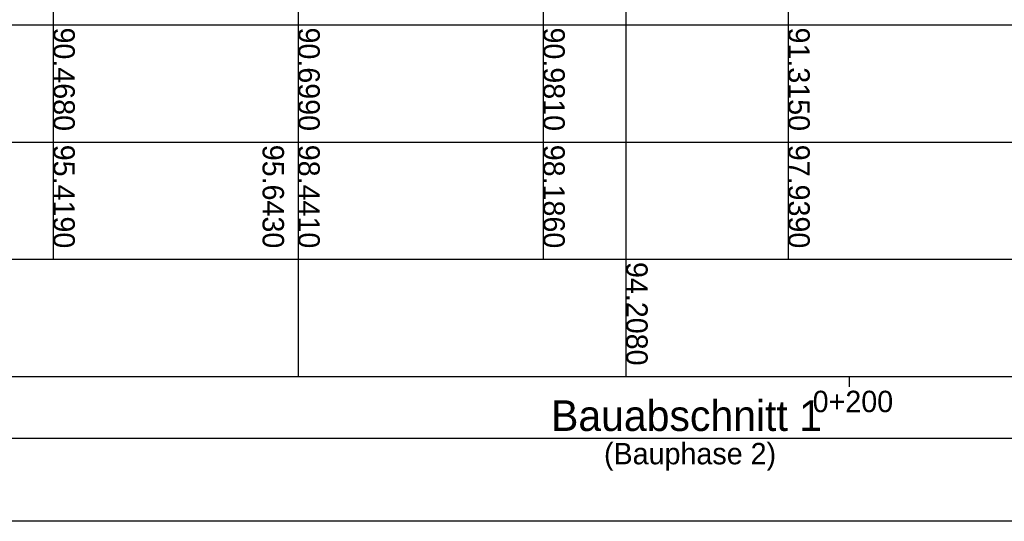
# Model space of a CAD drawing. Header units: metres. Extents: x 3458045 to 3462392, y 5482308 to 5484762.
# Tile 269 of 458: x 3460169 to 3460209, y 5483955 to 5483975. Entities that reach past the tile are written whole.
import ezdxf

# ---------------------------------------------------------------- set-up
doc = ezdxf.new("R2010")
doc.units = ezdxf.units.M
for name, color, linetype, lineweight in [('SP_Höhenplan-Beschriftung-Linien', 2, 'CONTINUOUS', 25), ('SP_Höhenplan-Beschriftung-Linien-Bestandsgelände', 7, 'CONTINUOUS', 25), ('SP_Höhenplan-Beschriftung-Text', 2, 'CONTINUOUS', 25)]:
    doc.layers.add(name, color=color, linetype=linetype, lineweight=lineweight)
doc.layers.add('SP_LAYOUT', color=50, linetype='CONTINUOUS', plot=False)
doc.layers.add('SP_VERM-VA-B44', color=150, linetype='CONTINUOUS')
doc.styles.add('K_ISOCP', font='k_isocp.shx')

msp = doc.modelspace()

# ---------------------------------------------------------------- linework, layer by layer
at = {"layer": 'SP_Höhenplan-Beschriftung-Linien', "color": 1, "linetype": 'ByBlock'}
for p, q in [((3460200.5579, 5483998.2001), (3460200.5579, 5483965.6286)), ((3460190.5579, 5483997.8671), (3460190.5579, 5483965.6286)), ((3460170.5579, 5483997.3544), (3460170.5579, 5483965.6286))]:
    msp.add_line(p, q, dxfattribs=at)
at = {"layer": 'SP_Höhenplan-Beschriftung-Linien', "color": 2}
for p, q in [((3460180.5579, 5483997.5852), (3460180.5579, 5483960.8389)), ((3460406.594, 5483975.2078), (3459990.95, 5483975.2078)), ((3460406.594, 5483970.4182), (3459990.95, 5483970.4182)), ((3460406.594, 5483965.6286), (3459990.95, 5483965.6286)), ((3460406.594, 5483960.8389), (3459990.95, 5483960.8389))]:
    msp.add_line(p, q, dxfattribs=at)
at = {"layer": 'SP_Höhenplan-Beschriftung-Linien-Bestandsgelände'}
msp.add_line((3460193.9408, 5484003.9953), (3460193.9408, 5483960.8389), dxfattribs=at)
at = {"layer": 'SP_Höhenplan-Beschriftung-Text', "color": 2}
msp.add_line((3460203.0579, 5483960.8389), (3460203.0579, 5483960.4289), dxfattribs=at)
at = {"layer": 'SP_LAYOUT'}
msp.add_lwpolyline([(3459988.5361, 5484045.9145), (3460409.8809, 5484045.9145), (3460409.8809, 5483954.9364), (3459988.5361, 5483954.9364)], close=True, dxfattribs=at)
at = {"layer": 'SP_VERM-VA-B44', "color": 1}
msp.add_line((3460019.6256, 5483958.3376), (3460406.4791, 5483958.3376), dxfattribs=at)

# ---------------------------------------------------------------- texts
at = {"layer": 'SP_Höhenplan-Beschriftung-Text', "style": 'K_ISOCP'}
msp.add_text('0+200', height=0.875, dxfattribs=at).set_placement((3460201.5638, 5483959.3954))
at = {"layer": 'SP_Höhenplan-Beschriftung-Text', "char_height": 0.875, "width": 7.557299, "attachment_point": 7, "rotation": 270, "style": 'K_ISOCP'}
for s, insert in [('90.4680', (3460170.5579, 5483975.1093)), ('90.6990', (3460180.5579, 5483975.1093)), ('90.9810', (3460190.5579, 5483975.1093)), ('91.3150', (3460200.5579, 5483975.1093)), ('95.4190', (3460170.5579, 5483970.3196)), ('95.6430', (3460179.0976, 5483970.3196)), ('98.4410', (3460180.5579, 5483970.3196)), ('98.1860', (3460190.5579, 5483970.3196)), ('97.9390', (3460200.5579, 5483970.3196)), ('94.2080', (3460193.9408, 5483965.53))]:
    msp.add_mtext(s, dxfattribs=dict(at, insert=insert))
at = {"layer": 'SP_Höhenplan-Beschriftung-Text', "color": 3, "insert": (3460196.4149, 5483959.2445), "char_height": 1.25, "attachment_point": 5, "style": 'K_ISOCP'}
msp.add_mtext('\\A1;Bauabschnitt 1', dxfattribs=at)
at = {"layer": 'SP_Höhenplan-Beschriftung-Text', "insert": (3460196.5593, 5483957.5702), "char_height": 0.875, "attachment_point": 5, "style": 'K_ISOCP'}
msp.add_mtext('\\A1;(Bauphase 2)', dxfattribs=at)

doc.saveas('drawing.dxf')
